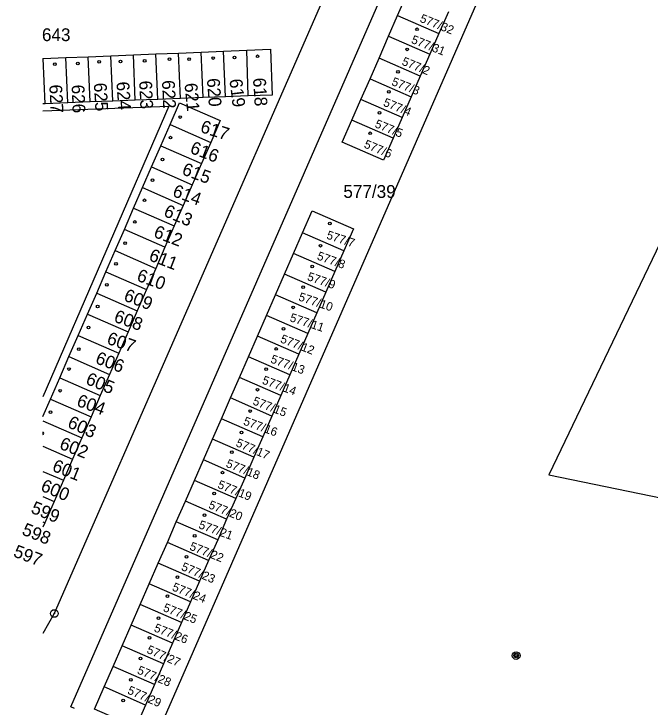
# Model space of a CAD drawing. Extents: x -737240 to -735272, y -1119606 to -1117878.
# Drawn here: x -737237.2 to -737152.6, y -1119360.7 to -1119268.5 of the extents above; entities that cross this region are included whole.
import ezdxf

# ---------------------------------------------------------------- set-up
doc = ezdxf.new("R2010")
doc.units = 0
for name, color, linetype in [('Level 1', 7, 'Continuous'), ('Level 18', 7, 'Continuous'), ('Level 19', 7, 'Continuous'), ('Level 25', 7, 'Continuous')]:
    doc.layers.add(name, color=color, linetype=linetype)

msp = doc.modelspace()

# ---------------------------------------------------------------- linework, layer by layer
at = {"layer": 'Level 1'}
for p, q in [((-737186.16, -1119268.74), (-737184.9, -1119265.85)), ((-737187.35, -1119271.49), (-737186.16, -1119268.74)), ((-737186.16, -1119268.74), (-737180.66, -1119271.14)), ((-737179.4, -1119268.25), (-737180.66, -1119271.14)), ((-737188.62, -1119274.42), (-737187.35, -1119271.49)), ((-737187.35, -1119271.49), (-737181.86, -1119273.89)), ((-737180.66, -1119271.14), (-737181.86, -1119273.89)), ((-737230.27, -1119274.35), (-737227.27, -1119274.23)), ((-737227.27, -1119274.23), (-737224.28, -1119274.1)), ((-737227.01, -1119280.24), (-737227.27, -1119274.23)), ((-737224.28, -1119274.1), (-737221.28, -1119273.98)), ((-737224.02, -1119280.13), (-737224.28, -1119274.1)), ((-737221.28, -1119273.98), (-737218.28, -1119273.86)), ((-737221.02, -1119280.01), (-737221.28, -1119273.98)), ((-737218.28, -1119273.86), (-737215.28, -1119273.74)), ((-737218.02, -1119279.9), (-737218.28, -1119273.86)), ((-737215.28, -1119273.74), (-737212.28, -1119273.62)), ((-737215.02, -1119279.79), (-737215.28, -1119273.74)), ((-737212.28, -1119273.62), (-737209.29, -1119273.49)), ((-737212.02, -1119279.67), (-737212.28, -1119273.62)), ((-737209.29, -1119273.49), (-737206.19, -1119273.37)), ((-737209.03, -1119279.56), (-737209.29, -1119273.49)), ((-737206.03, -1119279.44), (-737206.19, -1119273.37)), ((-737181.86, -1119273.89), (-737183.13, -1119276.81)), ((-737233.313, -1119274.472), (-737233.27, -1119274.47)), ((-737233.27, -1119274.47), (-737230.27, -1119274.35)), ((-737233.01, -1119280.47), (-737233.27, -1119274.47)), ((-737230.01, -1119280.36), (-737230.27, -1119274.35)), ((-737189.82, -1119277.16), (-737188.62, -1119274.42)), ((-737183.13, -1119276.81), (-737188.62, -1119274.42)), ((-737183.13, -1119276.81), (-737184.33, -1119279.56)), ((-737191.02, -1119279.91), (-737189.82, -1119277.16)), ((-737189.82, -1119277.16), (-737184.33, -1119279.56)), ((-737215.02, -1119279.79), (-737218.02, -1119279.9)), ((-737212.02, -1119279.67), (-737215.02, -1119279.79)), ((-737209.03, -1119279.56), (-737212.02, -1119279.67)), ((-737206.03, -1119279.44), (-737209.03, -1119279.56)), ((-737184.33, -1119279.56), (-737185.54, -1119282.31)), ((-737233.01, -1119280.47), (-737233.313, -1119280.482)), ((-737230.01, -1119280.36), (-737233.01, -1119280.47)), ((-737227.01, -1119280.24), (-737230.01, -1119280.36)), ((-737224.02, -1119280.13), (-737227.01, -1119280.24)), ((-737221.02, -1119280.01), (-737224.02, -1119280.13)), ((-737218.02, -1119279.9), (-737221.02, -1119280.01)), ((-737192.22, -1119282.65), (-737191.02, -1119279.91)), ((-737185.54, -1119282.31), (-737191.02, -1119279.91)), ((-737185.54, -1119282.31), (-737186.73, -1119285.05)), ((-737217.64, -1119286.07), (-737216.41, -1119283.25)), ((-737216.41, -1119283.25), (-737211, -1119285.62)), ((-737186.73, -1119285.05), (-737192.22, -1119282.65)), ((-737218.86, -1119288.89), (-737217.64, -1119286.07)), ((-737217.64, -1119286.07), (-737212.23, -1119288.44)), ((-737211, -1119285.62), (-737212.23, -1119288.44)), ((-737220.05, -1119291.63), (-737218.86, -1119288.89)), ((-737218.86, -1119288.89), (-737213.46, -1119291.25)), ((-737212.23, -1119288.44), (-737213.46, -1119291.25)), ((-737221.25, -1119294.37), (-737220.05, -1119291.63)), ((-737220.05, -1119291.63), (-737214.65, -1119293.99)), ((-737213.46, -1119291.25), (-737214.65, -1119293.99)), ((-737222.48, -1119297.2), (-737221.25, -1119294.37)), ((-737221.25, -1119294.37), (-737215.85, -1119296.73)), ((-737214.65, -1119293.99), (-737215.85, -1119296.73)), ((-737223.7, -1119300.01), (-737222.48, -1119297.2)), ((-737217.08, -1119299.56), (-737222.48, -1119297.2)), ((-737215.85, -1119296.73), (-737217.08, -1119299.56)), ((-737199.97, -1119300.4), (-737198.78, -1119297.66)), ((-737193.29, -1119300.05), (-737198.78, -1119297.66)), ((-737224.93, -1119302.83), (-737223.7, -1119300.01)), ((-737223.7, -1119300.01), (-737218.3, -1119302.37)), ((-737217.08, -1119299.56), (-737218.3, -1119302.37)), ((-737193.29, -1119300.05), (-737194.49, -1119302.8)), ((-737201.18, -1119303.15), (-737199.97, -1119300.4)), ((-737194.49, -1119302.8), (-737199.97, -1119300.4)), ((-737226.16, -1119305.65), (-737224.93, -1119302.83)), ((-737224.93, -1119302.83), (-737219.53, -1119305.19)), ((-737218.3, -1119302.37), (-737219.53, -1119305.19)), ((-737194.49, -1119302.8), (-737195.69, -1119305.55)), ((-737202.37, -1119305.89), (-737201.18, -1119303.15)), ((-737195.69, -1119305.55), (-737201.18, -1119303.15)), ((-737219.53, -1119305.19), (-737220.76, -1119308.01)), ((-737195.69, -1119305.55), (-737196.88, -1119308.29)), ((-737227.39, -1119308.47), (-737226.16, -1119305.65)), ((-737226.16, -1119305.65), (-737220.76, -1119308.01)), ((-737203.57, -1119308.64), (-737202.37, -1119305.89)), ((-737196.88, -1119308.29), (-737202.37, -1119305.89)), ((-737220.76, -1119308.01), (-737221.99, -1119310.83)), ((-737196.88, -1119308.29), (-737198.08, -1119311.03)), ((-737228.62, -1119311.29), (-737227.39, -1119308.47)), ((-737227.39, -1119308.47), (-737221.99, -1119310.83)), ((-737204.78, -1119311.38), (-737203.57, -1119308.64)), ((-737198.08, -1119311.03), (-737203.57, -1119308.64)), ((-737221.99, -1119310.83), (-737223.22, -1119313.65)), ((-737198.08, -1119311.03), (-737199.29, -1119313.78)), ((-737229.85, -1119314.11), (-737228.62, -1119311.29)), ((-737228.62, -1119311.29), (-737223.22, -1119313.65)), ((-737205.97, -1119314.13), (-737204.78, -1119311.38)), ((-737199.29, -1119313.78), (-737204.78, -1119311.38)), ((-737223.22, -1119313.65), (-737224.45, -1119316.47)), ((-737199.29, -1119313.78), (-737200.48, -1119316.52)), ((-737231.07, -1119316.93), (-737229.85, -1119314.11)), ((-737229.85, -1119314.11), (-737224.45, -1119316.47)), ((-737207.17, -1119316.87), (-737205.97, -1119314.13)), ((-737200.48, -1119316.52), (-737205.97, -1119314.13)), ((-737224.45, -1119316.47), (-737225.68, -1119319.28)), ((-737200.48, -1119316.52), (-737201.68, -1119319.27)), ((-737232.3, -1119319.75), (-737231.07, -1119316.93)), ((-737231.07, -1119316.93), (-737225.68, -1119319.28)), ((-737208.37, -1119319.61), (-737207.17, -1119316.87)), ((-737201.68, -1119319.27), (-737207.17, -1119316.87)), ((-737225.68, -1119319.28), (-737226.91, -1119322.11)), ((-737201.68, -1119319.27), (-737202.88, -1119322.01)), ((-737233.313, -1119322.071), (-737232.3, -1119319.75)), ((-737232.3, -1119319.75), (-737226.91, -1119322.11)), ((-737209.57, -1119322.36), (-737208.37, -1119319.61)), ((-737202.88, -1119322.01), (-737208.37, -1119319.61)), ((-737226.91, -1119322.11), (-737228.14, -1119324.92)), ((-737202.88, -1119322.01), (-737204.08, -1119324.76)), ((-737233.313, -1119322.665), (-737228.14, -1119324.92)), ((-737210.77, -1119325.1), (-737209.57, -1119322.36)), ((-737204.08, -1119324.76), (-737209.57, -1119322.36)), ((-737228.14, -1119324.92), (-737229.37, -1119327.74)), ((-737204.08, -1119324.76), (-737205.28, -1119327.5)), ((-737211.96, -1119327.85), (-737210.77, -1119325.1)), ((-737205.28, -1119327.5), (-737210.77, -1119325.1)), ((-737233.313, -1119326.021), (-737229.37, -1119327.74)), ((-737229.37, -1119327.74), (-737230.59, -1119330.56)), ((-737205.28, -1119327.5), (-737206.48, -1119330.25)), ((-737213.17, -1119330.59), (-737211.96, -1119327.85)), ((-737206.48, -1119330.25), (-737211.96, -1119327.85)), ((-737233.313, -1119329.373), (-737230.59, -1119330.56)), ((-737206.48, -1119330.25), (-737207.68, -1119332.99)), ((-737230.59, -1119330.56), (-737231.83, -1119333.38)), ((-737214.36, -1119333.34), (-737213.17, -1119330.59)), ((-737207.68, -1119332.99), (-737213.17, -1119330.59)), ((-737233.313, -1119332.732), (-737231.83, -1119333.38)), ((-737207.68, -1119332.99), (-737208.88, -1119335.74)), ((-737231.83, -1119333.38), (-737233.05, -1119336.19)), ((-737215.57, -1119336.08), (-737214.36, -1119333.34)), ((-737208.88, -1119335.74), (-737214.36, -1119333.34)), ((-737208.88, -1119335.74), (-737210.07, -1119338.48)), ((-737233.313, -1119336.076), (-737233.05, -1119336.19)), ((-737233.05, -1119336.19), (-737233.313, -1119336.79)), ((-737216.76, -1119338.83), (-737215.57, -1119336.08)), ((-737210.07, -1119338.48), (-737215.57, -1119336.08)), ((-737210.07, -1119338.48), (-737211.28, -1119341.22)), ((-737217.97, -1119341.57), (-737216.76, -1119338.83)), ((-737211.28, -1119341.22), (-737216.76, -1119338.83)), ((-737219.16, -1119344.32), (-737217.97, -1119341.57)), ((-737212.47, -1119343.97), (-737217.97, -1119341.57)), ((-737211.28, -1119341.22), (-737212.47, -1119343.97)), ((-737220.36, -1119347.06), (-737219.16, -1119344.32)), ((-737213.67, -1119346.72), (-737219.16, -1119344.32)), ((-737212.47, -1119343.97), (-737213.67, -1119346.72)), ((-737221.56, -1119349.81), (-737220.36, -1119347.06)), ((-737214.87, -1119349.46), (-737220.36, -1119347.06)), ((-737213.67, -1119346.72), (-737214.87, -1119349.46)), ((-737222.76, -1119352.55), (-737221.56, -1119349.81)), ((-737216.07, -1119352.21), (-737221.56, -1119349.81)), ((-737214.87, -1119349.46), (-737216.07, -1119352.21)), ((-737223.96, -1119355.3), (-737222.76, -1119352.55)), ((-737217.27, -1119354.95), (-737222.76, -1119352.55)), ((-737216.07, -1119352.21), (-737217.27, -1119354.95)), ((-737225.16, -1119358.04), (-737223.96, -1119355.3)), ((-737218.46, -1119357.7), (-737223.96, -1119355.3)), ((-737217.27, -1119354.95), (-737218.46, -1119357.7)), ((-737219.67, -1119360.44), (-737225.16, -1119358.04)), ((-737218.46, -1119357.7), (-737219.67, -1119360.44))]:
    msp.add_line(p, q, dxfattribs=at)
for points in [[(-737218.06, -1119364.24), (-737168.96, -1119251.86), (-737167.78, -1119249.15), (-737177.7, -1119244.82)], [(-737229.12, -1119360.89), (-737229.58, -1119360.69), (-737186.16, -1119261.29)], [(-737068.78, -1119297.89), (-737135.42, -1119265.93), (-737166.06, -1119329.85), (-737078.65, -1119347.81)], [(-737196.25, -1119267.07), (-737231.79, -1119348.27), (-737233.313, -1119350.929)], [(-737206.19, -1119273.37), (-737203.07, -1119273.24), (-737202.81, -1119279.32), (-737206.03, -1119279.44)], [(-737216.41, -1119283.25), (-737215.14, -1119280.34), (-737209.73, -1119282.71), (-737211, -1119285.62)], [(-737233.313, -1119281.431), (-737216.58, -1119280.78), (-737233.313, -1119319.45)], [(-737186.73, -1119285.05), (-737188.02, -1119287.98), (-737193.5, -1119285.58), (-737192.22, -1119282.65)], [(-737198.78, -1119297.66), (-737197.5, -1119294.73), (-737192.01, -1119297.13), (-737193.29, -1119300.05)], [(-737219.67, -1119360.44), (-737220.95, -1119363.37), (-737226.43, -1119360.97), (-737225.16, -1119358.04)]]:
    msp.add_lwpolyline(points, dxfattribs=at)
at = {"layer": 'Level 25'}
msp.add_line((-737233.313, -1119324.145), (-737233.313, -1119324.475), dxfattribs=at)
for centre, major_axis in [((-737183.57, -1119270.58), (0.18, 0)), ((-737184.88, -1119273.25), (0.18, 0)), ((-737210.66, -1119274.4), (0.18, 0)), ((-737207.82, -1119274.32), (0.18, 0)), ((-737204.76, -1119274.17), (0.18, 0)), ((-737231.73, -1119275.22), (0.18, 0)), ((-737228.67, -1119275.14), (0.18, 0)), ((-737225.83, -1119274.92), (0.18, 0)), ((-737222.99, -1119274.85), (0.18, 0)), ((-737219.78, -1119274.77), (0.18, 0)), ((-737216.49, -1119274.55), (0.18, 0)), ((-737213.88, -1119274.55), (0.18, 0)), ((-737186.1, -1119276.23), (0.18, 0)), ((-737187.31, -1119278.91), (0.18, 0)), ((-737188.57, -1119281.69), (0.18, 0)), ((-737215.06, -1119282.25), (0.18, 0)), ((-737189.8, -1119284.41), (0.18, 0)), ((-737216.36, -1119284.99), (0.18, 0)), ((-737217.42, -1119287.89), (0.18, 0)), ((-737218.74, -1119290.63), (0.18, 0)), ((-737219.79, -1119293.32), (0.18, 0)), ((-737221.07, -1119296.2), (0.18, 0)), ((-737195.17, -1119296.41), (0.18, 0)), ((-737222.39, -1119299.03), (0.18, 0)), ((-737196.4, -1119299.36), (0.18, 0)), ((-737223.59, -1119301.77), (0.18, 0)), ((-737197.49, -1119302.12), (0.18, 0)), ((-737224.81, -1119304.57), (0.18, 0)), ((-737198.69, -1119304.87), (0.18, 0)), ((-737226.03, -1119307.45), (0.18, 0)), ((-737200.04, -1119307.56), (0.18, 0)), ((-737227.23, -1119310.25), (0.18, 0)), ((-737201.31, -1119310.41), (0.18, 0)), ((-737228.55, -1119313.11), (0.18, 0)), ((-737202.3, -1119313.09), (0.18, 0)), ((-737229.84, -1119315.76), (0.18, 0)), ((-737203.61, -1119315.79), (0.18, 0)), ((-737231.03, -1119318.64), (0.18, 0)), ((-737204.79, -1119318.51), (0.18, 0)), ((-737205.76, -1119321.34), (0.18, 0)), ((-737232.31, -1119321.49), (0.18, 0)), ((-737206.92, -1119324.2), (0.18, 0)), ((-737208.2, -1119326.81), (0.18, 0)), ((-737209.42, -1119329.54), (0.18, 0)), ((-737210.54, -1119332.32), (0.18, 0)), ((-737211.84, -1119335.18), (0.18, 0)), ((-737213.13, -1119337.94), (0.18, 0)), ((-737214.22, -1119340.73), (0.18, 0)), ((-737215.43, -1119343.43), (0.18, 0)), ((-737216.76, -1119345.96), (0.18, 0)), ((-737231.79, -1119348.27), (0.516, 0)), ((-737231.79, -1119348.27), (0.0375, 0)), ((-737217.94, -1119348.89), (0.18, 0)), ((-737219.15, -1119351.5), (0.18, 0)), ((-737170.39, -1119353.86), (0.516, 0)), ((-737170.39, -1119353.86), (0.309, 0)), ((-737220.34, -1119354.26), (0.18, 0)), ((-737170.39, -1119353.86), (0.155, 0)), ((-737221.63, -1119357.09), (0.18, 0)), ((-737222.64, -1119359.83), (0.18, 0))]:
    msp.add_ellipse(centre, major_axis=major_axis, ratio=0.984808, dxfattribs=at)
msp.add_ellipse((-737233.38, -1119324.31), major_axis=(0.18, 0), ratio=0.984808, start_param=5.095722, end_param=7.470648, dxfattribs=at)

# ---------------------------------------------------------------- texts
at = {"layer": 'Level 18'}
for s, p in [('643', (-737233.435, -1119272.15)), ('577/39', (-737193.36, -1119293))]:
    msp.add_text(s, height=1.7, dxfattribs=at).set_placement(p)
at = {"layer": 'Level 19'}
for s, height, rotation, p in [('577/32', 1.14, 338.25627, (-737183.28, -1119269.56)), ('577/31', 1.14, 338.27175, (-737184.43, -1119272.37)), ('577/2', 1.14, 337.9302, (-737185.68, -1119275.27)), ('577/3', 1.14, 338.6682, (-737187.04, -1119277.97)), ('625', 1.7, 273.52917, (-737226.545, -1119277.737)), ('624', 1.7, 273.96467, (-737223.542, -1119277.586)), ('623', 1.7, 272.7927, (-737220.517, -1119277.438)), ('622', 1.7, 272.69424, (-737217.48, -1119277.378)), ('621', 1.7, 275.39775, (-737214.49, -1119277.792)), ('620', 1.7, 274.13469, (-737211.507, -1119277.136)), ('619', 1.7, 276.94719, (-737208.514, -1119277.258)), ('618', 1.7, 273.71529, (-737205.38, -1119277.076)), ('627', 1.7, 272.98665, (-737232.461, -1119277.968)), ('626', 1.7, 272.24577, (-737229.493, -1119277.969)), ('577/4', 1.14, 337.83876, (-737188.15, -1119280.72)), ('577/5', 1.14, 337.70034, (-737189.27, -1119283.57)), ('617', 1.7, 342.00135, (-737212.493, -1119284.215)), ('577/6', 1.14, 337.67901, (-737190.71, -1119286.28)), ('616', 1.7, 339.04818, (-737213.862, -1119286.988)), ('615', 1.7, 339.59835, (-737214.937, -1119289.843)), ('614', 1.7, 339.74577, (-737216.185, -1119292.739)), ('613', 1.7, 337.14675, (-737217.373, -1119295.37)), ('612', 1.7, 338.99031, (-737218.703, -1119298.159)), ('577/7', 1.14, 341.78958, (-737195.69, -1119298.4)), ('611', 1.7, 338.9625, (-737219.333, -1119301.27)), ('577/8', 1.14, 340.11603, (-737196.95, -1119301.16)), ('610', 1.7, 340.03341, (-737220.942, -1119303.981)), ('577/9', 1.14, 340.9794, (-737198.25, -1119303.91)), ('609', 1.7, 339.19623, (-737222.671, -1119306.614)), ('577/10', 1.14, 341.27424, (-737199.41, -1119306.61)), ('608', 1.7, 340.34616, (-737223.979, -1119309.432)), ('577/11', 1.14, 341.93322, (-737200.57, -1119309.38)), ('607', 1.7, 341.19216, (-737224.921, -1119312.368)), ('577/12', 1.14, 338.68836, (-737201.83, -1119312.18)), ('606', 1.7, 339.38343, (-737226.449, -1119314.959)), ('577/13', 1.14, 340.01937, (-737203.13, -1119314.88)), ('605', 1.7, 337.73598, (-737227.737, -1119317.704)), ('577/14', 1.14, 339.7635, (-737204.25, -1119317.68)), ('604', 1.7, 339.70023, (-737228.936, -1119320.63)), ('577/15', 1.14, 338.69016, (-737205.5, -1119320.44)), ('603', 1.7, 335.83671, (-737230.159, -1119323.446)), ('577/16', 1.14, 339.7635, (-737206.75, -1119323.13)), ('602', 1.7, 338.73291, (-737231.226, -1119326.327)), ('577/17', 1.14, 336.63591, (-737207.75, -1119325.98)), ('577/18', 1.14, 338.00202, (-737209.06, -1119328.74)), ('601', 1.7, 338.03136, (-737232.193, -1119329.266)), ('600', 1.7, 337.20561, (-737233.723, -1119331.899)), ('577/19', 1.14, 337.85001, (-737210.17, -1119331.54)), ('577/20', 1.14, 338.20335, (-737211.38, -1119334.24)), ('599', 1.7, 337.91282, (-737235.015, -1119334.839)), ('577/21', 1.14, 340.04079, (-737212.69, -1119336.9)), ('598', 1.7, 337.91688, (-737236.215, -1119337.729)), ('577/22', 1.14, 338.34852, (-737213.9, -1119339.76)), ('597', 1.7, 339.0552, (-737237.352, -1119340.658)), ('577/23', 1.14, 337.03434, (-737215, -1119342.46)), ('577/24', 1.14, 338.00256, (-737216.21, -1119345.17)), ('577/25', 1.14, 338.18733, (-737217.42, -1119347.91)), ('577/26', 1.14, 338.49117, (-737218.63, -1119350.61)), ('577/27', 1.14, 336.02022, (-737219.6, -1119353.47)), ('577/28', 1.14, 337.2084, (-737220.86, -1119356.22)), ('577/29', 1.14, 336.2796, (-737222.16, -1119358.88))]:
    msp.add_text(s, height=height, rotation=rotation, dxfattribs=at).set_placement(p)

doc.saveas('drawing.dxf')
